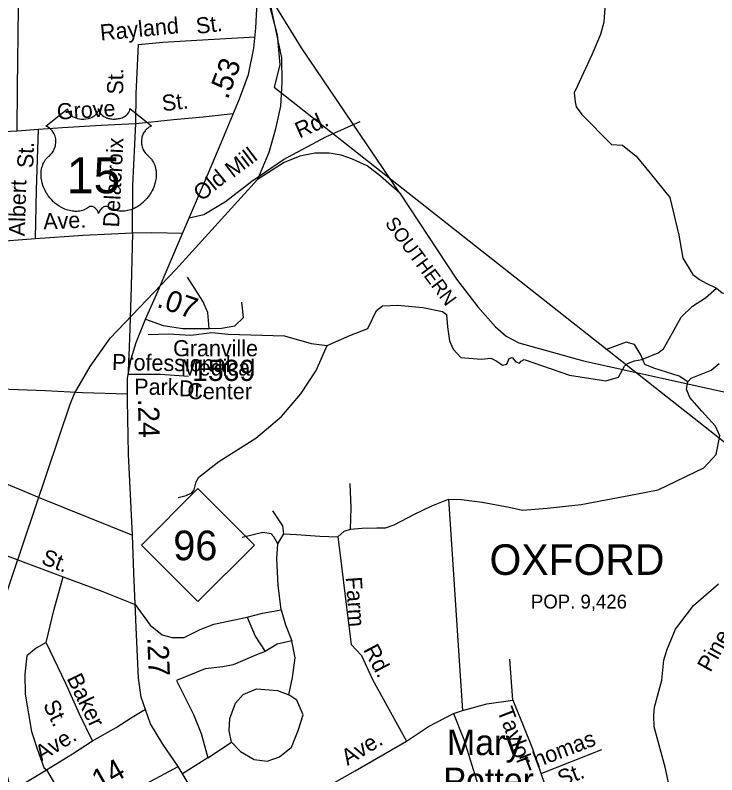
# Model space of a CAD drawing. Extents: x 2056842 to 2160602, y 826753 to 1016856.
# Drawn here: x 2118648 to 2122789, y 935073 to 939557 of the extents above; entities that cross this region are included whole.
import ezdxf

# ---------------------------------------------------------------- set-up
doc = ezdxf.new("R2010")
doc.units = 0
for name, color, linetype in [('Exist Boundary Political City Limit New', 7, 'Continuous'), ('Exist Civil Demographics City Label', 7, 'Continuous'), ('Exist Cultural Educational Facility High Label', 7, 'Continuous'), ('Exist Hydrographic Creek Single Shore', 7, 'Continuous'), ('Exist Railroad Mainline', 7, 'Continuous'), ('Exist Railroad Mainline Label', 7, 'Continuous'), ('Exist Road Non-System Type 51', 7, 'Continuous'), ('Exist Road Non-System Type 51 Label', 7, 'Continuous'), ('Exist Road Primary NC Shield CELL', 7, 'Continuous'), ('Exist Road Primary NC Shield Number Label', 7, 'Continuous'), ('Exist Road Primary US Attributed', 7, 'Continuous'), ('Exist Road Primary US Mileage Hundredths English Label', 7, 'Continuous'), ('Exist Road Primary US Shield CELL', 7, 'Continuous'), ('Exist Road Primary US Shield Number Label', 7, 'Continuous'), ('Exist Road Secondary Mileage Hundredths English Label', 7, 'Continuous'), ('Exist Road Secondary Type 51 Attributed', 7, 'Continuous'), ('Exist Road Secondary Type 51 Label', 7, 'Continuous'), ('Exist Road Secondary Type 51 Number Label', 7, 'Continuous'), ('Map Preparation Boundary City Limit Buffer Line', 7, 'Continuous')]:
    doc.layers.add(name, color=color, linetype=linetype)

msp = doc.modelspace()

# ---------------------------------------------------------------- linework, layer by layer
at = {"layer": 'Exist Boundary Political City Limit New'}
msp.add_lwpolyline([(2120137.8, 939661), (2120193.8, 939441.4), (2120209, 939262.7), (2120176, 939132.5), (2123082.2, 936842.1)], dxfattribs=at)
at = {"layer": 'Exist Hydrographic Creek Single Shore'}
for points in [[(2122129.6, 939627.2), (2122122, 939515.2), (2122102.4, 939443.1), (2122051.1, 939323.1), (2121965.9, 939140.4), (2121947.9, 939098.5), (2121952.1, 939044.6), (2121958.4, 939016.6), (2121992.5, 938970.6), (2122168, 938792.9), (2122232.6, 938790.3), (2122313.5, 938724), (2122395.8, 938624.5), (2122512.5, 938480.5), (2122565.7, 938257.4), (2122588.1, 938121.5), (2122646.6, 938026.2), (2122687.2, 937997), (2122726.4, 937975.5), (2122786.9, 937944.4)], [(2120488.9, 937606.4), (2120623.4, 937665.9), (2120728.5, 937707.7), (2120780.4, 937812.9), (2120815.9, 937842), (2120903.3, 937844.6), (2121054, 937830.6), (2121169.3, 937807.8), (2121193.3, 937790.1), (2121199.6, 937717.8), (2121210.9, 937635.2), (2121232.5, 937585.8), (2121278, 937536.4), (2121397.1, 937526.2), (2121455.4, 937531.3), (2121490.8, 937514.8), (2121523.7, 937490.7), (2121549, 937497.1), (2121563, 937530), (2121581.9, 937536.4), (2121603.4, 937509.8), (2121624.9, 937503.4), (2121633.8, 937514.8), (2121651.5, 937523.7), (2121919.5, 937432.5), (2122134.8, 937398.2), (2122209.3, 937420), (2122243.1, 937484.2), (2122261.2, 937500.2), (2122302.8, 937516.4), (2122346.9, 937524.6), (2122442.6, 937563), (2122474.6, 937587.1), (2122528.2, 937681.4), (2122578, 937773.6), (2122645.4, 937839.8), (2122721.3, 937888.2), (2122787.1, 937944.4)], [(2122786.9, 937944.4), (2122819.6, 937917.2), (2122945, 937900.7), (2123029.9, 937866.5), (2123050.1, 937871.6), (2123100.8, 937864), (2123169.3, 937827.9), (2123218.8, 937834.4), (2123239.1, 937828.1), (2123260.6, 937802.7), (2123278.4, 937730.5), (2123289.8, 937707.7), (2123348, 937679.8), (2123363.2, 937659.5), (2123372.3, 937598.9), (2123382.4, 937582.9), (2123460.3, 937557.4), (2123492.5, 937527.5)], [(2119432.7, 937671.8), (2119550.6, 937676.3), (2119684.7, 937666.9), (2119808.5, 937683.4), (2119904.7, 937673.9), (2120236.7, 937663.3), (2120394.6, 937618), (2120488.9, 937606.4)], [(2119608.8, 936710.6), (2119656.6, 936720.9), (2119690.6, 936737.1), (2119704.6, 936755.1), (2119716.5, 936801.2), (2119732.5, 936829.2), (2119850, 936921.7), (2120067.1, 937060.6), (2120218.7, 937187.3), (2120334.1, 937321.8), (2120423.3, 937460.2), (2120488.9, 937606.4)], [(2122512, 934989.6), (2122483.5, 935117.5), (2122418.5, 935355.1), (2122416.2, 935423.1), (2122421.9, 935471.1), (2122465.2, 935631.3), (2122476.7, 935749.3), (2122494.3, 935809.4), (2122546, 935931.6), (2122651.2, 936072.1), (2122798.6, 936200.7)]]:
    msp.add_lwpolyline(points, dxfattribs=at)
at = {"layer": 'Exist Railroad Mainline'}
for points in [[(2120917.1, 938506.7), (2121253.3, 937998.3), (2121377.9, 937834.7), (2121482.5, 937717.3), (2121544.7, 937661.6), (2121620.9, 937621.8), (2122001.3, 937515.5), (2122893.9, 937319.6), (2123018.1, 937298), (2123149.9, 937316.7), (2123225.9, 937344.9), (2123331.6, 937407.5), (2123464.9, 937545.9), (2123727.4, 937871.1), (2124071.4, 938318.6), (2124180.8, 938482.9), (2124405.1, 938851.9), (2124585.4, 939232.8), (2124738.4, 939451.4), (2124802, 939527.7), (2125126.7, 939841)], [(2120138, 939689.2), (2120219.6, 939305.5), (2120222.2, 939159.6), (2120212.9, 939019.6), (2120181.5, 938877.4), (2120144.2, 938745.2), (2120076.9, 938587)], [(2120917.1, 938506.7), (2120725.8, 938791.7), (2120337.5, 939364), (2120138, 939689.2)], [(2120917.1, 938506.7), (2120804.5, 938606.3), (2120724.4, 938667.7), (2120638.2, 938707.3), (2120572.1, 938731.1), (2120500.2, 938742.8), (2120416.1, 938742.4), (2120328.2, 938724), (2120234.4, 938687.7), (2120076.9, 938587)], [(2118631, 934943.2), (2118574, 935182.8), (2118530.6, 935462.7), (2118526.1, 935620.6), (2118523.8, 935674.5), (2118540.5, 935930.5), (2118572.1, 936070.7), (2118629.2, 936242.9), (2118972.8, 937260.2), (2118998.6, 937324.5), (2119089.9, 937482.8), (2119209.1, 937649.4), (2119595.2, 938055), (2120076.9, 938587)]]:
    msp.add_lwpolyline(points, dxfattribs=at)
at = {"layer": 'Exist Road Non-System Type 51'}
for p, q in [((2118658.7, 938874.4), (2118784.9, 938883.9)), ((2118473.1, 938864.6), (2118658.7, 938874.4)), ((2120197.5, 936435.9), (2120232.7, 936495.1)), ((2121584.3, 935513.9), (2121566.3, 935755.2)), ((2121234.1, 935433.9), (2121287.8, 935451.5)), ((2119784.5, 935173.3), (2119923.6, 935266.1)), ((2119784.5, 935173.3), (2119635.7, 935078.3))]:
    msp.add_line(p, q, dxfattribs=at)
for points in [[(2118658.7, 938874.4), (2118660.3, 939130.4), (2118666.6, 939598.2), (2118671.3, 939774.2), (2118671.3, 939955.9)], [(2119360.4, 938917.6), (2119362.1, 939093.4), (2119374.9, 939383.8), (2119518.8, 939396.6), (2119787.4, 939412.6), (2120063.2, 939429.7)], [(2119360.4, 938917.6), (2119581.2, 938941.3), (2119757.1, 938957.3), (2119934.5, 938975.4)], [(2119675.2, 938359.9), (2119760.7, 938379.2), (2119888.6, 938456), (2120045, 938577), (2120232.1, 938705), (2120481.5, 938837.8), (2120684.2, 938928.3)], [(2118767.4, 938238.9), (2118773.7, 938525.5), (2118784.9, 938883.9)], [(2118784.9, 938883.9), (2118926.4, 938894.1), (2119155, 938906.9), (2119360.4, 938917.6)], [(2119339.1, 938271.7), (2119341.4, 938552.2), (2119360.4, 938917.6)], [(2118767.4, 938238.9), (2119048, 938258.9), (2119339.1, 938271.7)], [(2119339.1, 938271.7), (2119331.8, 937955.8), (2119324.6, 937706.5), (2119314.3, 937437.8), (2119503.3, 937437.7), (2119669.6, 937424.9)], [(2119339.1, 938271.7), (2119454.9, 938273.8), (2119636.9, 938270.6)], [(2118453.9, 938224.5), (2118588.3, 938224.5), (2118767.4, 938238.9)], [(2119793.4, 937706.5), (2119785.5, 937801.8), (2119755.1, 937869), (2119664, 938009.8)], [(2119793.4, 937706.5), (2119865.5, 937709), (2119943.8, 937723.4), (2119995, 937773), (2119985.4, 937862.6)], [(2122617.7, 937391.6), (2122566.6, 937426.8), (2122416.2, 937473.2), (2122363.5, 937494), (2122339.5, 937551.6), (2122302.7, 937612.4), (2122254.7, 937626.8), (2122131.6, 937582)], [(2122617.7, 937391.6), (2122638.5, 937414), (2122755.3, 937462), (2122803.2, 937500.4)], [(2118326, 937355.6), (2118502.7, 937353.2), (2118827.3, 937340.4), (2119044.8, 937329.2), (2119309.7, 937322)], [(2121204.6, 936700.6), (2121282.2, 936697.3), (2121403.7, 936681.3), (2121563.7, 936652.5), (2121642, 936634.9), (2121787.5, 936646.1), (2121988.4, 936668.3), (2122311.4, 936729.1), (2122443.6, 936754.3), (2122712.3, 936885.5), (2122784.2, 936963.9), (2122806.6, 937072.7), (2122781, 937130.3), (2122701.1, 937219.9), (2122629.1, 937299.9), (2122609.7, 937350), (2122617.7, 937391.6)], [(2120626.9, 936523.1), (2120630.1, 936649.5), (2120625.3, 936791.9)], [(2120626.9, 936523.1), (2120696.5, 936528.3), (2120782.8, 936529.9), (2120832.4, 936531.5), (2120885.2, 936549.1), (2121005.1, 936611.5), (2121107.1, 936660.6), (2121204.6, 936700.6)], [(2121204.6, 936700.6), (2121224.7, 936404.4), (2121269.4, 935716.3), (2121287.8, 935451.5)], [(2120232.7, 936495.1), (2120227.9, 936541.5), (2120168.8, 936631.1)], [(2118061.7, 936561.7), (2118226.4, 936504.1), (2118503.1, 936401.7), (2118930.9, 936240.9)], [(2120197.5, 936435.9), (2120175.2, 936477.5), (2120157.6, 936495.1), (2120109.6, 936503.1), (2119986.5, 936474.3)], [(2120552.6, 936477.5), (2120590.1, 936511.9), (2120626.9, 936523.1)], [(2120232.7, 936495.1), (2120307.9, 936490.3), (2120445.4, 936480.7), (2120552.6, 936477.5)], [(2120552.6, 936477.5), (2120567.4, 936354.1), (2120601, 936077.3), (2120631.3, 935841.4), (2120692, 935776.4), (2120756, 935635.6), (2120957.5, 935270.7)], [(2120218.4, 936046.3), (2120199.2, 936192), (2120192.8, 936347.2), (2120197.5, 936435.9)], [(2118829.7, 935853.4), (2118876.1, 936042.2), (2118930.9, 936240.9)], [(2118930.9, 936240.9), (2119159.5, 936156.1), (2119355.5, 936077.6), (2119444.1, 935956.1), (2119516, 935898.5), (2119573.6, 935882.5), (2119645.5, 935882.5), (2119739.9, 935930.5), (2119821, 935962.3), (2120016.1, 936002.3)], [(2120016.1, 936002.3), (2120106.4, 936027.1), (2120218.4, 936046.3)], [(2120218.4, 936046.3), (2120242.8, 935958.2), (2120281.1, 935863.8)], [(2120016.1, 936002.3), (2120064.9, 935891.1), (2120122.4, 935801.5)], [(2118829.7, 935853.4), (2118771.4, 935820.6), (2118715.4, 935775.8), (2118704.2, 935667), (2118707.4, 935548.6), (2118744.2, 935328.5), (2118774.5, 935232.4), (2118816.1, 935115.6), (2118831.7, 935102.5)], [(2119104.8, 935273), (2119026.4, 935431.4), (2118946.4, 935612.2), (2118829.7, 935853.4)], [(2120281.1, 935863.8), (2120193.2, 935843), (2120122.4, 935801.5)], [(2120262.4, 935544.1), (2120284.8, 935648.1), (2120300.8, 935763.4), (2120281.1, 935863.8)], [(2120122.4, 935801.5), (2120072.3, 935780.7), (2119934.8, 935721.5), (2119872.4, 935710.3), (2119768.5, 935697.5), (2119600.6, 935630.3), (2119699.7, 935429.3), (2119746.1, 935315.7), (2119784.5, 935173.3)], [(2119923.6, 935266.1), (2119910.8, 935331.7), (2119914, 935405.3), (2119947.6, 935496.5), (2119992.3, 935547.7), (2120072.3, 935579.7), (2120195.4, 935570.1), (2120262.4, 935544.1)], [(2119923.6, 935266.1), (2119977, 935210.5), (2120058.5, 935162.5), (2120135.3, 935152.9), (2120207.3, 935178.5), (2120279.2, 935236.1), (2120317.6, 935333.7), (2120347.4, 935427.3), (2120309.1, 935513.8), (2120262.4, 935544.1)], [(2121287.8, 935451.5), (2121432.4, 935491.5), (2121584.3, 935513.9)], [(2121584.3, 935513.9), (2121646.2, 935364.7), (2121699, 935231.9), (2121770.9, 935019.8), (2121844.5, 934834.2), (2121893.2, 934703.8), (2121877.3, 934570.9)], [(2119104.8, 935273), (2119243.9, 935351.4), (2119338.2, 935413.8), (2119416.9, 935459.4)], [(2120957.5, 935270.7), (2121087, 935357.1), (2121234.1, 935433.9)], [(2121234.1, 935433.9), (2121294.9, 935281.9), (2121380.4, 935009.1)], [(2118831.7, 935102.5), (2118986.4, 935196.2), (2119104.8, 935273)], [(2120501.1, 935009.6), (2120654.4, 935097.1), (2120957.5, 935270.7)], [(2122108.3, 935220.1), (2121751, 935078.5)], [(2118211.6, 934706), (2118322.8, 934789.3), (2118588.6, 934955.3), (2118831.7, 935102.5)], [(2118831.7, 935102.5), (2118879.7, 935020.9), (2118961.2, 934876.9), (2119015.2, 934789)]]:
    msp.add_lwpolyline(points, dxfattribs=at)
at = {"layer": 'Exist Road Primary NC Shield CELL'}
msp.add_lwpolyline([(2119393.5, 936429), (2119726.5, 936762), (2120059.5, 936429), (2119726.5, 936096)], close=True, dxfattribs=at)
at = {"layer": 'Exist Road Primary US Attributed'}
for points in [[(2119416.8, 937761.7), (2119488.8, 937925.4), (2119533.5, 938027), (2119611.9, 938212.2), (2119789.2, 938625.7), (2119862.7, 938803.3), (2119971.2, 939063.5), (2120024, 939205.9), (2120055.9, 939362.1), (2120068.7, 939480.5), (2120075.1, 939632.6), (2120065.5, 939755.8), (2120019.9, 939990.2), (2119960.8, 940235), (2119922.4, 940422.3)], [(2119339.4, 936488.1), (2119316.1, 936965.9), (2119309.7, 937283.3), (2119309.7, 937414.5), (2119332.1, 937528.1), (2119360.9, 937624.1), (2119416.8, 937761.7)], [(2116553.7, 937110.9), (2116872.5, 937094.6), (2117355.4, 937059.4), (2117822.7, 937021.8), (2118081.7, 936973.8), (2118324.8, 936903.4), (2118691, 936751.4), (2118802.7, 936703.1), (2119339.4, 936488.1)], [(2119610.2, 935121), (2119518.4, 935252.8), (2119446.4, 935374.4), (2119392.1, 935530.7), (2119374.5, 935642.7), (2119363.3, 935898.3), (2119347.4, 936265.6), (2119339.4, 936488.1)], [(2121102.5, 932579.7), (2120839.4, 933060.4), (2120497.3, 933629.1), (2120261.2, 934007.3), (2120074.4, 934320), (2119937.1, 934547.3), (2119725.2, 934928.3), (2119610.2, 935121)]]:
    msp.add_lwpolyline(points, dxfattribs=at)
at = {"layer": 'Exist Road Primary US Shield CELL'}
msp.add_lwpolyline([(2118956.1, 939004.8), (2118956.5, 938999.4), (2118957.7, 938993.1), (2118958.7, 938989.9), (2118961.7, 938983.6), (2118966.6, 938976.3), (2118973.4, 938969), (2118981, 938962.7), (2118986.2, 938959.4), (2118995, 938954.7), (2119004.9, 938950.5), (2119016, 938947.3), (2119027.3, 938945), (2119039.7, 938943.7), (2119051.9, 938943.4), (2119065.1, 938944.4), (2119079.7, 938947.2), (2119086.5, 938949), (2119094, 938951.6), (2119101, 938954.4), (2119108.7, 938958.5), (2119114.8, 938962.5), (2119119.6, 938966), (2119126.5, 938972.5), (2119131.9, 938979.3), (2119134.2, 938983.1), (2119136.1, 938986.7), (2119138.8, 938994.5), (2119139.6, 938997.9), (2119140.1, 939005), (2119140.6, 938999.1), (2119141.2, 938995.3), (2119142.2, 938991.7), (2119143.7, 938987.8), (2119146.4, 938982.3), (2119149.5, 938977.8), (2119155.2, 938971), (2119158.8, 938967.7), (2119162, 938965), (2119170.8, 938959), (2119181, 938953.8), (2119186, 938951.6), (2119191.2, 938949.8), (2119197.7, 938947.8), (2119204.5, 938946.2), (2119211.1, 938945.1), (2119218, 938944.1), (2119225, 938943.6), (2119230.7, 938943.4), (2119237.7, 938943.5), (2119244.1, 938943.9), (2119250.7, 938944.6), (2119258, 938945.9), (2119263.9, 938947.1), (2119271.6, 938949.2), (2119278.6, 938951.7), (2119284.7, 938954.4), (2119292.7, 938958.5), (2119299.2, 938962.6), (2119303.9, 938966.4), (2119309.5, 938971.5), (2119314.8, 938977.7), (2119317.9, 938982.2), (2119320.1, 938986.8), (2119322.2, 938991.7), (2119323.4, 938996.8), (2119324, 939001.3), (2119324.2, 939005.2), (2119452.8, 938902.7), (2119449.7, 938901.6), (2119442.7, 938898.1), (2119437.2, 938894.9), (2119428.4, 938888.6), (2119424.6, 938885.2), (2119420.8, 938881.6), (2119417.3, 938877.8), (2119414.2, 938874.3), (2119410.5, 938869.1), (2119407.1, 938863.9), (2119403.9, 938858.2), (2119401.5, 938853.3), (2119397.5, 938843), (2119395.6, 938836.4), (2119394.4, 938830.9), (2119392.9, 938819.4), (2119392.5, 938813.9), (2119392.5, 938808.5), (2119392.8, 938802.8), (2119393.3, 938797.4), (2119394.3, 938791.7), (2119395.2, 938786.7), (2119396.8, 938780.5), (2119399.1, 938773.4), (2119401.9, 938766.5), (2119407.8, 938755.3), (2119415.4, 938743.9), (2119420.8, 938737.5), (2119426.1, 938732), (2119434, 938725.3), (2119438.3, 938721.5), (2119443.2, 938716.6), (2119451.3, 938707.3), (2119454.6, 938702.9), (2119457.9, 938697.9), (2119460.9, 938692.8), (2119463.9, 938687.3), (2119466.4, 938682.6), (2119470.9, 938671.5), (2119474.2, 938660.8), (2119475.7, 938655.2), (2119478.1, 938642.6), (2119479, 938636.4), (2119480, 938624.1), (2119480, 938609.2), (2119478.9, 938595), (2119476.2, 938578.5), (2119474, 938568.7), (2119470.7, 938557.2), (2119467.4, 938547.2), (2119461.5, 938532.6), (2119456.3, 938521.9), (2119449.5, 938509.5), (2119444.9, 938501.9), (2119439.5, 938493.9), (2119432.8, 938484.6), (2119424.9, 938474.7), (2119415.4, 938464.3), (2119407.7, 938456.7), (2119397.7, 938447.7), (2119391.6, 938442.7), (2119382.9, 938436.1), (2119371.1, 938428.2), (2119359.4, 938421.5), (2119349.4, 938416.4), (2119340.6, 938412.6), (2119329.2, 938408.2), (2119310.3, 938403), (2119303.4, 938401.6), (2119295.1, 938400.3), (2119287.5, 938399.6), (2119280, 938399.1), (2119270, 938399.1), (2119260.1, 938399.9), (2119250.6, 938401.3), (2119240.8, 938403.3), (2119230.6, 938406.3), (2119221.3, 938410), (2119211.9, 938414.6), (2119196, 938424.7), (2119191.4, 938427.1), (2119188.8, 938427.8), (2119182.6, 938428.1), (2119176.9, 938426.9), (2119170.9, 938424.5), (2119167.4, 938422.6), (2119162.6, 938419.5), (2119159, 938416.6), (2119154.6, 938412.4), (2119151.5, 938408.9), (2119149.2, 938406.2), (2119144.7, 938399.1), (2119143.1, 938395.8), (2119141.5, 938391.5), (2119140, 938385.1), (2119138, 938393.1), (2119135.6, 938398.4), (2119132.9, 938403), (2119130, 938407), (2119125.6, 938412.2), (2119121.5, 938416.1), (2119116.7, 938420), (2119111.5, 938423.1), (2119107.4, 938425.3), (2119103.6, 938426.7), (2119098.9, 938427.9), (2119095.1, 938428.2), (2119092, 938428.1), (2119087.7, 938427.1), (2119081.9, 938422.9), (2119076.4, 938419.1), (2119070.4, 938415.4), (2119063.3, 938411.6), (2119058, 938409.2), (2119051.8, 938406.7), (2119044.5, 938404.3), (2119036.6, 938402.2), (2119028.5, 938400.6), (2119021.4, 938399.5), (2119013.7, 938398.8), (2119006.8, 938398.6), (2118999.6, 938398.7), (2118992.8, 938399.2), (2118985, 938399.9), (2118975.3, 938401.3), (2118967.2, 938403.2), (2118958.7, 938405.4), (2118950, 938408.2), (2118940.6, 938411.7), (2118928.9, 938416.8), (2118920.8, 938421), (2118908, 938428.4), (2118892.9, 938438.8), (2118881.6, 938448), (2118873.3, 938455.5), (2118861, 938468), (2118853.9, 938476.1), (2118842.6, 938490.7), (2118835.4, 938501.3), (2118830.7, 938509), (2118823.9, 938521.5), (2118820.1, 938529.3), (2118815.2, 938540.7), (2118811.4, 938551.1), (2118808.2, 938561), (2118806.5, 938567.3), (2118804.1, 938578.3), (2118802.6, 938586.1), (2118801.1, 938596.8), (2118800.4, 938608.2), (2118800.2, 938618.6), (2118800.5, 938627.2), (2118801.5, 938637.3), (2118803.2, 938648.1), (2118805.2, 938657.3), (2118807.1, 938663.9), (2118809.8, 938671.9), (2118813.4, 938680.8), (2118817.7, 938689.3), (2118821.7, 938696.4), (2118826.8, 938704), (2118831.8, 938710.4), (2118838.4, 938717.6), (2118845.2, 938724.1), (2118851.5, 938729.2), (2118858.9, 938736.5), (2118862.8, 938740.9), (2118867.5, 938747.1), (2118871.2, 938752.8), (2118874.2, 938757.9), (2118878.1, 938765.4), (2118880.4, 938771), (2118883.4, 938779.7), (2118884.9, 938785.7), (2118886.4, 938793.6), (2118887.4, 938800.9), (2118887.8, 938810.1), (2118887.5, 938817.7), (2118886.6, 938826.6), (2118884.9, 938835.1), (2118882.9, 938842.6), (2118879.7, 938851.1), (2118876.8, 938857.3), (2118871.8, 938865.8), (2118866.4, 938873.6), (2118860.7, 938880), (2118855, 938885.7), (2118849.5, 938889.9), (2118844.3, 938893.7), (2118837.8, 938897.6), (2118831.5, 938900.7), (2118827.5, 938902.3)], close=True, dxfattribs=at)
at = {"layer": 'Exist Road Secondary Type 51 Attributed'}
for points in [[(2119416.8, 937761.7), (2119521.6, 937724.1), (2119636.7, 937708.1), (2119793.4, 937706.5)], [(2119003.1, 934782.1), (2119238.2, 934915), (2119423.1, 935021.7), (2119610.2, 935121)]]:
    msp.add_lwpolyline(points, dxfattribs=at)
at = {"layer": 'Map Preparation Boundary City Limit Buffer Line'}
msp.add_lwpolyline([(2120137.8, 939661), (2120193.8, 939441.4), (2120209, 939262.7), (2120176, 939132.5), (2123082.2, 936842.1)], dxfattribs=at)

# ---------------------------------------------------------------- texts
at = {"layer": 'Exist Civil Demographics City Label'}
for s, height, p in [('OXFORD', 180.45, (2121447.3, 936252.8)), ('POP. 9,426', 82.02, (2121691.6, 936054.2))]:
    msp.add_text(s, height=height, dxfattribs=at).set_placement(p)
at = {"layer": 'Exist Cultural Educational Facility High Label'}
for s, p in [('Mary', (2121195.7, 935189.2)), ('Potter', (2121174.9, 934964.7))]:
    msp.add_text(s, height=150, dxfattribs=at).set_placement(p)
at = {"layer": 'Exist Railroad Mainline Label'}
msp.add_text('SOUTHERN', height=82.02, rotation=306.464, dxfattribs=at).set_placement((2120827, 938328.3))
at = {"layer": 'Exist Road Non-System Type 51 Label'}
for s, rotation, p in [('Rayland', 5.5004, (2119152.9, 939406.2)), ('St.', 7.1755, (2119720.7, 939444.9)), ('St.', 89.2571, (2119284.5, 939087.7)), ('St.', 6.6461, (2119519, 938989.1)), ('Grove', 3.5851, (2118896.5, 938939.8)), ('Rd.', 23.878, (2120325.5, 938828.1)), ('St.', 88.2892, (2118754.1, 938652.9)), ('Delacroix', 87.0883, (2119260.3, 938302.4)), ('Mill', 37.0358, (2119932.6, 938592.7)), ('Old', 39.2943, (2119747.7, 938454.3)), ('Albert', 88.2892, (2118704.1, 938250.6)), ('Ave.', 2.4933, (2118814.8, 938291.9)), ('Professional', 359.0162, (2119218.6, 937462.4)), ('Park', 359.4832, (2119350, 937316.8)), ('Dr.', 358.0753, (2119612.9, 937307.5)), ('St.', 338.9484, (2118795.8, 936320.6)), ('Farm', 274.0533, (2120598.1, 936239.1)), ('Pine', 60.8515, (2122751.1, 935673.4)), ('Rd.', 297.973, (2120700.2, 935812)), ('Baker', 295.8275, (2118949.6, 935642.3)), ('St.', 295.8275, (2118809.8, 935487.2)), ('Taylor', 291.086, (2121490.9, 935452)), ('Ave.', 31.4134, (2118802.2, 935149.4)), ('Ave.', 31.2353, (2120609.1, 935124.9)), ('Thomas', 21.0253, (2121653.9, 935085.4)), ('St.', 21.0253, (2121871.2, 935001.9))]:
    msp.add_text(s, height=95, rotation=rotation, dxfattribs=at).set_placement(p)
at = {"layer": 'Exist Road Primary NC Shield Number Label'}
msp.add_text('96', height=175, dxfattribs=at).set_placement((2119580.7, 936339.3))
at = {"layer": 'Exist Road Primary US Mileage Hundredths English Label'}
for s, rotation, p in [('.53', 69.6691, (2119901.5, 939055.3)), ('.24', 271.1609, (2119372, 937293.1)), ('.27', 272.504, (2119426.5, 935883.7))]:
    msp.add_text(s, height=125, rotation=rotation, dxfattribs=at).set_placement(p)
at = {"layer": 'Exist Road Primary US Shield Number Label'}
msp.add_text('15', height=212.5, dxfattribs=at).set_placement((2118951.9, 938505.5))
at = {"layer": 'Exist Road Secondary Mileage Hundredths English Label'}
for s, rotation, p in [('.07', 341.2642, (2119477.8, 937836)), ('.14', 29.5529, (2119105, 934951.9))]:
    msp.add_text(s, height=125, rotation=rotation, dxfattribs=at).set_placement(p)
at = {"layer": 'Exist Road Secondary Type 51 Label'}
for s, p in [('Granville', (2119579.6, 937543.3)), ('Medical', (2119625.1, 937429.3)), ('Center', (2119663.8, 937289.8))]:
    msp.add_text(s, height=95, dxfattribs=at).set_placement(p)
at = {"layer": 'Exist Road Secondary Type 51 Number Label'}
msp.add_text('1539', height=125, dxfattribs=at).set_placement((2119691.9, 937397.7))

doc.saveas('drawing.dxf')
